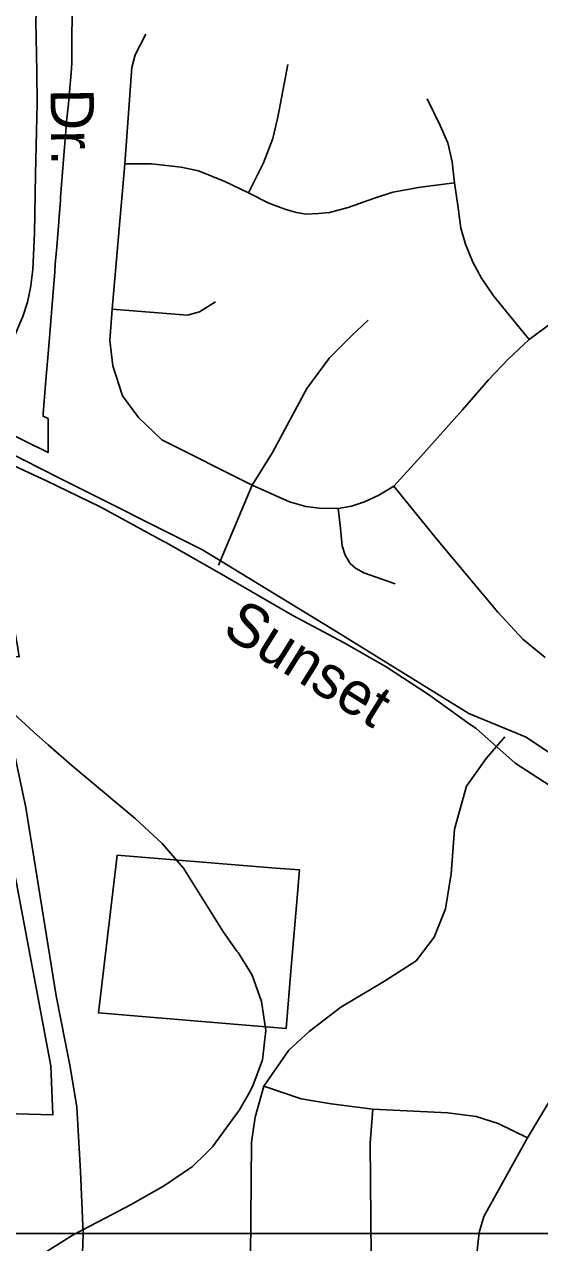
# Model space of a CAD drawing. Extents: x 2001466 to 2224147, y 644118 to 847247.
# Drawn here: x 2049571 to 2050705, y 701870 to 704552 of the extents above; entities that cross this region are included whole.
import ezdxf

# ---------------------------------------------------------------- set-up
doc = ezdxf.new("R2010")
doc.units = 0
for name, color, linetype in [('Exist Boundary Political City Limit New', 7, 'Continuous'), ('Exist Boundary Political City Limit New Hole', 7, 'Continuous'), ('Exist Hydrographic Misc Water Feature', 7, 'Continuous'), ('Exist Road Non-System Type 51', 7, 'Continuous'), ('Exist Road Non-System Type 51 Label', 7, 'Continuous'), ('Exist Road Primary NC Attributed', 7, 'Continuous'), ('Exist Road Secondary Type 51 Attributed', 7, 'Continuous'), ('Exist Road Secondary Type 51 Label', 7, 'Continuous'), ('Map Preparation Boundary City Limit Buffer Line', 7, 'Continuous'), ('Map Preparation Inset Cut Line', 7, 'Continuous')]:
    doc.layers.add(name, color=color, linetype=linetype)

msp = doc.modelspace()

# ---------------------------------------------------------------- linework, layer by layer
at = {"layer": 'Exist Boundary Political City Limit New'}
msp.add_lwpolyline([(2050981.5, 702711.5), (2050651.2, 702925.7), (2050564.4, 703002.4), (2050552.1, 703010.6), (2050460.6, 703077.2), (2050367.2, 703137.4), (2050275, 703190.8), (2050162, 703250.6), (2049999.9, 703344.7), (2049882.2, 703411.3), (2049876.6, 703414.5), (2049852.2, 703427.7), (2049737.8, 703489.9), (2049620.2, 703546.9), (2049539.4, 703584.9), (2049472.8, 703618.7), (2049474.1, 703611.8), (2049494.2, 703505.9), (2049517.6, 703386.9), (2049541.1, 703268), (2049556, 703183.9), (2049560.2, 703160.1), (2049457.9, 703163.8)], dxfattribs=at)
msp.add_lwpolyline([(2050981.5, 702711.5), (2050651.2, 702925.7), (2050564.4, 703002.4), (2050552.1, 703010.6), (2050460.6, 703077.2), (2050367.2, 703137.4), (2050275, 703190.8), (2050162, 703250.6), (2049999.9, 703344.7), (2049882.2, 703411.3), (2049876.6, 703414.5), (2049852.2, 703427.7), (2049737.8, 703489.9), (2049620.2, 703546.9), (2049539.4, 703584.9), (2049472.8, 703618.7), (2049474.1, 703611.8), (2049494.2, 703505.9), (2049517.6, 703386.9), (2049541.1, 703268), (2049556, 703183.9), (2049560.2, 703160.1), (2049457.9, 703163.8)], dxfattribs=at)
at = {"layer": 'Exist Boundary Political City Limit New Hole'}
for points in [[(2049525.4, 703657.7), (2049623.4, 703609.2), (2049623.4, 703626.2), (2049623.5, 703684.2), (2049612.5, 703689.2), (2049613, 703695.1), (2049618.9, 703768.9), (2049624.2, 703835.7), (2049629.2, 703898.5), (2049631.5, 703926.4), (2049633.6, 703953.3), (2049638, 704007.1), (2049639.4, 704024.1), (2049642.4, 704062.1), (2049646.8, 704116.9), (2049647.6, 704128.9), (2049649, 704146.1), (2049650.5, 704164.6), (2049651, 704171), (2049655.4, 704226.8), (2049659.8, 704281.7), (2049663.1, 704325.4), (2049663.6, 704331.5), (2049668.1, 704376.8), (2049669, 704387.4), (2049674, 704444.7), (2049675.9, 704466.6), (2049676, 704502.9), (2049676.5, 704590.4)], [(2049629.8, 702259.3), (2049554.2, 702661.7), (2049533.2, 702759.4), (2049343, 702769.2), (2049130, 702780.2), (2048867.9, 702795.4), (2048662, 702806.5), (2048629.4, 702808.3), (2048384.8, 702821.4), (2048141.2, 702831.1), (2047978, 702839.5), (2047960.2, 702486.9), (2047944.9, 702152.2), (2048748.8, 702155.5), (2048828.2, 702155.8), (2048888.2, 702155.9), (2049141.5, 702156.9), (2049395.5, 702158), (2049634, 702151.5), (2049629.8, 702259.3)], [(2049979, 702355.5), (2050147.1, 702341.8), (2050158.5, 702476.8), (2050169.9, 702612.6), (2050176.4, 702690.8), (2050124.4, 702694.7), (2049775.8, 702723.6), (2049746, 702475.3), (2049734.1, 702375.9), (2049979, 702355.5)]]:
    msp.add_lwpolyline(points, dxfattribs=at)
at = {"layer": 'Exist Hydrographic Misc Water Feature'}
for points in [[(2049520.4, 703059.7), (2049592.4, 702993.7), (2049623.5, 702966.1)], [(2049520.4, 703059.7), (2049592.4, 702993.7), (2049623.5, 702966.1)], [(2049623.5, 702966.1), (2049675.4, 702920.5), (2049815.2, 702803.8)], [(2049623.5, 702966.1), (2049675.4, 702920.5), (2049815.2, 702803.8)], [(2049815.2, 702803.8), (2049874.5, 702748.8), (2049921.7, 702694.7), (2050009.4, 702553.7), (2050039, 702512.2)], [(2049815.2, 702803.8), (2049874.5, 702748.8), (2049921.7, 702694.7), (2050009.4, 702553.7), (2050039, 702512.2)], [(2050039, 702512.2), (2050041.4, 702508.8), (2050072.4, 702459.3), (2050093.3, 702400.9)], [(2050093.3, 702400.9), (2050102.3, 702337.6), (2050095.4, 702272.9)], [(2050093.3, 702400.9), (2050102.3, 702337.6), (2050095.4, 702272.9)], [(2050095.4, 702272.9), (2050074.2, 702215.7), (2050064, 702197.4)], [(2050095.4, 702272.9), (2050074.2, 702215.7), (2050064, 702197.4)], [(2050064, 702197.4), (2050044.3, 702163), (2049985.4, 702081), (2049970.1, 702066)], [(2050064, 702197.4), (2050044.3, 702163), (2049985.4, 702081), (2049970.1, 702066)], [(2049970.1, 702066), (2049941.4, 702038.1), (2049877.2, 701994.9), (2049806.2, 701954.1), (2049749.4, 701924.3)], [(2049970.1, 702066), (2049941.4, 702038.1), (2049877.2, 701994.9), (2049806.2, 701954.1), (2049749.4, 701924.3)], [(2049749.4, 701924.3), (2049678.5, 701887.3), (2049619.4, 701850)], [(2049749.4, 701924.3), (2049678.5, 701887.3), (2049619.4, 701850)]]:
    msp.add_lwpolyline(points, dxfattribs=at)
at = {"layer": 'Exist Road Non-System Type 51'}
msp.add_line((2050682, 703857.9), (2050886.4, 704010.8), dxfattribs=at)
for points in [[(2049585.5, 703976.7), (2049589.8, 704012.1), (2049593.4, 704092), (2049596.1, 704222), (2049598, 704315.9), (2049599.3, 704377.9), (2049598.7, 704447.9), (2049596.9, 704558), (2049601.1, 704661.9), (2049604.4, 704727.8), (2049607.3, 704773.8), (2049615.3, 704867.6), (2049627.2, 704961.4), (2049637.3, 705065.2), (2049647.8, 705186.9), (2049659.5, 705468.7), (2049660.6, 705522.7), (2049661.3, 705554.7), (2049660.8, 705626.7), (2049659.4, 705710.1)], [(2049792.1, 704244.5), (2049807.9, 704457), (2049814.8, 704484.5), (2049838.2, 704529.9)], [(2050064.4, 704181.2), (2050097.3, 704247.2), (2050118, 704300.9), (2050129, 704347.7), (2050151, 704463.2)], [(2050517.7, 704203.2), (2050512.1, 704249.5), (2050503.1, 704291.4), (2050485.9, 704329.3), (2050457.7, 704387.7)], [(2049764.2, 703925.3), (2049792.1, 704244.5)], [(2049792.1, 704244.5), (2049851.2, 704244.5), (2049915.9, 704237.6), (2049954.4, 704229.4), (2050012.1, 704206.3), (2050064.4, 704181.2)], [(2050064.4, 704181.2), (2050109.4, 704158.5), (2050146.2, 704144.1), (2050170.2, 704137.5), (2050191.5, 704134.4), (2050218.3, 704135.5), (2050242.7, 704137.5), (2050283.8, 704148.7), (2050339.5, 704168.3), (2050382.1, 704182.4), (2050442.8, 704193.6), (2050517.7, 704203.2)], [(2050517.7, 704203.2), (2050525.3, 704147.8), (2050531.1, 704103.5), (2050541.4, 704067.7), (2050557.6, 704028.2), (2050576.7, 703992.9), (2050603.1, 703954.1), (2050682, 703857.9)], [(2049585.5, 703976.7), (2049585, 703972.2), (2049578.3, 703940.3), (2049567.7, 703908.5), (2049546.7, 703859), (2049531.9, 703823.3), (2049521.3, 703791.5), (2049514.8, 703769.6), (2049510.4, 703747.7), (2049507.9, 703725.8), (2049509.5, 703703.7), (2049522.6, 703599.3)], [(2050072.3, 703537.4), (2049873.5, 703637.1), (2049822.7, 703686.4), (2049787.3, 703734.2), (2049765.7, 703800.5), (2049759.6, 703856), (2049764.2, 703925.3)], [(2049764.2, 703925.3), (2049930.5, 703911.5), (2049956.7, 703919.2), (2049992.1, 703940.8)], [(2050072.3, 703537.4), (2050116.8, 703609.5), (2050192.9, 703750.3), (2050242.2, 703817.9), (2050290.7, 703866), (2050327.5, 703901.1)], [(2050682, 703857.9), (2050635.5, 703814.8), (2050592.1, 703769.4), (2050534.9, 703703.5), (2050443.7, 703600.9), (2050384, 703535.7)], [(2049998.3, 703361.2), (2050072.3, 703537.4)], [(2050261.5, 703486), (2050219.9, 703487), (2050190.3, 703490.8), (2050154.6, 703501.1), (2050072.3, 703537.4)], [(2050384, 703535.7), (2050351.4, 703515.8), (2050319.4, 703500.6), (2050290.7, 703491.5), (2050261.5, 703486)], [(2050384, 703535.7), (2050477.9, 703419.5), (2050612.9, 703258.2), (2050667.9, 703199), (2050716.7, 703158.4)], [(2050261.5, 703486), (2050265.8, 703449.4), (2050270.6, 703404), (2050277.1, 703383.4), (2050287.8, 703365.5), (2050299.8, 703354.8), (2050318, 703344.5), (2050386.8, 703320.8)], [(2050098.3, 702214.6), (2050152.8, 702294), (2050197.5, 702335.1), (2050267.2, 702388.8), (2050363.7, 702446), (2050433.4, 702490.7), (2050472.7, 702542.6), (2050497.7, 702605.2), (2050510.2, 702682.1), (2050517.4, 702780.4), (2050544.2, 702875.2), (2050587.1, 702936), (2050627.9, 702983.8)], [(2050098.3, 702214.6), (2050078.8, 702146.3), (2050071, 702091.7), (2050069, 701838.1)], [(2050338, 702163.9), (2050246.4, 702175.6), (2050180.1, 702187.3), (2050098.3, 702214.6)], [(2050746.2, 702214.6), (2050678, 702101.4)], [(2050338, 702163.9), (2050332.2, 702089.7), (2050334.1, 701838.1)], [(2050678, 702101.4), (2050613.6, 702132.6), (2050564.9, 702148.3), (2050502.5, 702156.1), (2050338, 702163.9)], [(2050566.1, 701840.1), (2050571.9, 701892.7), (2050581.7, 701927.8), (2050678, 702101.4)]]:
    msp.add_lwpolyline(points, dxfattribs=at)
at = {"layer": 'Exist Road Primary NC Attributed'}
msp.add_lwpolyline([(2049696.1, 701760.6), (2049700.9, 701890.5), (2049694.5, 702026.8), (2049687.1, 702168.3), (2049671.8, 702257), (2049641.2, 702413.4), (2049574.2, 702828.5), (2049526.7, 703053.5), (2049468.1, 703349.3), (2049438.6, 703539.4), (2049414.3, 703657.2)], dxfattribs=at)
at = {"layer": 'Exist Road Secondary Type 51 Attributed'}
msp.add_lwpolyline([(2049414.3, 703657.2), (2049486.4, 703635), (2049648.9, 703552.9), (2049963, 703395), (2050258.8, 703214.9), (2050549.2, 703034.9), (2050675.4, 702982.8), (2050950.9, 702798.4), (2051126.2, 702677.9), (2051211.6, 702618.3), (2051277.8, 702570.3), (2051426.2, 702491), (2051524.1, 702464.1), (2051685.4, 702438.2), (2051866.9, 702415.9), (2051956.8, 702398.5), (2052227.8, 702312.4)], dxfattribs=at)
at = {"layer": 'Map Preparation Boundary City Limit Buffer Line'}
for points in [[(2049525.4, 703657.7), (2049623.4, 703609.2), (2049623.4, 703626.2), (2049623.5, 703684.2), (2049612.5, 703689.2), (2049613, 703695.1), (2049618.9, 703768.9), (2049624.2, 703835.7), (2049629.2, 703898.5), (2049631.5, 703926.4), (2049633.6, 703953.3), (2049638, 704007.1), (2049639.4, 704024.1), (2049642.4, 704062.1), (2049646.8, 704116.9), (2049647.6, 704128.9), (2049649, 704146.1), (2049650.5, 704164.6), (2049651, 704171), (2049655.4, 704226.8), (2049659.8, 704281.7), (2049663.1, 704325.4), (2049663.6, 704331.5), (2049668.1, 704376.8), (2049669, 704387.4), (2049674, 704444.7), (2049675.9, 704466.6), (2049676, 704502.9), (2049676.5, 704590.4)], [(2050981.5, 702711.5), (2050651.2, 702925.7), (2050564.4, 703002.4), (2050552.1, 703010.6), (2050460.6, 703077.2), (2050367.2, 703137.4), (2050275, 703190.8), (2050162, 703250.6), (2049999.9, 703344.7), (2049882.2, 703411.3), (2049876.6, 703414.5), (2049852.2, 703427.7), (2049737.8, 703489.9), (2049620.2, 703546.9), (2049539.4, 703584.9), (2049472.8, 703618.7), (2049474.1, 703611.8), (2049494.2, 703505.9), (2049517.6, 703386.9), (2049541.1, 703268), (2049556, 703183.9), (2049560.2, 703160.1), (2049457.9, 703163.8)], [(2050981.5, 702711.5), (2050651.2, 702925.7), (2050564.4, 703002.4), (2050552.1, 703010.6), (2050460.6, 703077.2), (2050367.2, 703137.4), (2050275, 703190.8), (2050162, 703250.6), (2049999.9, 703344.7), (2049882.2, 703411.3), (2049876.6, 703414.5), (2049852.2, 703427.7), (2049737.8, 703489.9), (2049620.2, 703546.9), (2049539.4, 703584.9), (2049472.8, 703618.7), (2049474.1, 703611.8), (2049494.2, 703505.9), (2049517.6, 703386.9), (2049541.1, 703268), (2049556, 703183.9), (2049560.2, 703160.1), (2049457.9, 703163.8)], [(2049629.8, 702259.3), (2049554.2, 702661.7), (2049533.2, 702759.4), (2049343, 702769.2), (2049130, 702780.2), (2048867.9, 702795.4), (2048662, 702806.5), (2048629.4, 702808.3), (2048384.8, 702821.4), (2048141.2, 702831.1), (2047978, 702839.5), (2047960.2, 702486.9), (2047944.9, 702152.2), (2048748.8, 702155.5), (2048828.2, 702155.8), (2048888.2, 702155.9), (2049141.5, 702156.9), (2049395.5, 702158), (2049634, 702151.5), (2049629.8, 702259.3)], [(2049979, 702355.5), (2050147.1, 702341.8), (2050158.5, 702476.8), (2050169.9, 702612.6), (2050176.4, 702690.8), (2050124.4, 702694.7), (2049775.8, 702723.6), (2049746, 702475.3), (2049734.1, 702375.9), (2049979, 702355.5)]]:
    msp.add_lwpolyline(points, dxfattribs=at)
at = {"layer": 'Map Preparation Inset Cut Line'}
for p, q in [((2044791.7, 701890.9), (2049677, 701890.9)), ((2049677, 701890.9), (2049818.5, 701890.9)), ((2049818.5, 701890.9), (2049932, 701890.9)), ((2049932, 701890.9), (2052122.3, 701890.9))]:
    msp.add_line(p, q, dxfattribs=at)

# ---------------------------------------------------------------- texts
at = {"layer": 'Exist Road Non-System Type 51 Label'}
msp.add_text('Dr.', height=95, rotation=270.7079, dxfattribs=at).set_placement((2049628.9, 704410))
at = {"layer": 'Exist Road Secondary Type 51 Label'}
msp.add_text('Sunset', height=95, rotation=328.0884, dxfattribs=at).set_placement((2050003.2, 703210.4))

doc.saveas('drawing.dxf')
